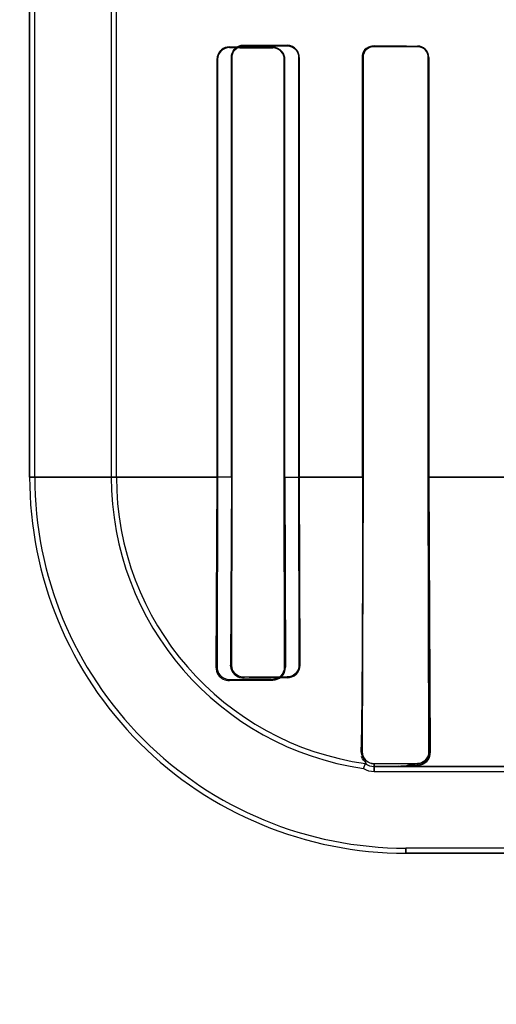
# Model space of a CAD drawing. Header units: millimetres. Extents: x 0 to 297, y 0 to 210.
# Tile 289 of 401: x 240.4693 to 240.5516, y 156.6154 to 156.7855. Entities that reach past the tile are written whole.
import ezdxf

# ---------------------------------------------------------------- set-up
doc = ezdxf.new("R2010")
doc.units = ezdxf.units.MM
doc.header["$LTSCALE"] = 16.335
doc.layers.get('0').update_dxf_attribs({"linetype": 'CONTINUOUS'})
for name, color, linetype in [('AXES_REF', 7, 'CONTINUOUS'), ('INTFCLR_1', 7, 'CONTINUOUS'), ('INTFCLR_72935', 7, 'CONTINUOUS')]:
    doc.layers.add(name, color=color, linetype=linetype)

msp = doc.modelspace()

# ---------------------------------------------------------------- linework, layer by layer
at = {"color": 7, "linetype": 'Continuous'}
for radius in [4.8479140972, 4.8475, 4.8164570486]:
    msp.add_circle((241.5069109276, 154.9564782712), radius, dxfattribs=at)
msp.add_arc((241.5069109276, 154.9564782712), 4.8, 278.2771290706, 261.7228709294, dxfattribs=at)
at = {"layer": 'AXES_REF', "color": 9, "linetype": 'Continuous'}
msp.add_circle((241.5069109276, 154.9564782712), 2.9642884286, dxfattribs=at)
at = {"layer": 'AXES_REF', "color": 7, "linetype": 'Continuous'}
msp.add_arc((241.5069109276, 154.9564782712), 4.91, 113.0826656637, 66.9173343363, dxfattribs=at)
at = {"layer": 'AXES_REF', "color": 9, "linetype": 'Continuous'}
msp.add_arc((241.5069109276, 154.9564782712), 4.4222561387, 94.4118118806, 85.5881881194, dxfattribs=at)
at = {"layer": 'INTFCLR_1', "color": 6, "linetype": 'Continuous'}
for p, q in [((240.4709951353, 156.7064711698), (240.4709951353, 158.0414711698)), ((240.4718767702, 156.7064711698), (240.4718767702, 158.0414795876)), ((240.4851135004, 156.7902664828), (240.4851135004, 156.7064711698)), ((240.4859951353, 156.7064711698), (240.4859951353, 156.7902665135)), ((240.5285193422, 156.7789711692), (240.5285193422, 156.7064711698)), ((240.528609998, 156.7789711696), (240.528609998, 156.7064711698)), ((240.5398846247, 156.7064711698), (240.5398846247, 156.7789711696)), ((240.5399666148, 156.7064711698), (240.5399666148, 156.7789711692)), ((240.503347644, 156.7786226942), (240.503347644, 156.7064711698)), ((240.5034743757, 156.7786226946), (240.5034743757, 156.7064711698)), ((240.5149994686, 156.7064711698), (240.5149994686, 156.7786226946)), ((240.5151032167, 156.7064711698), (240.5151032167, 156.7786226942)), ((240.503347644, 156.7064711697), (240.5031924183, 156.6736226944)), ((240.5034743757, 156.7064711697), (240.5034033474, 156.6736226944)), ((240.5150590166, 156.6736226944), (240.5149994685, 156.7064711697)), ((240.5151032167, 156.7064711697), (240.515206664, 156.6736226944)), ((240.528609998, 156.7064711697), (240.5284822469, 156.6589711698)), ((240.5399993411, 156.6589711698), (240.5398846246, 156.7064711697)), ((240.5399666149, 156.7064711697), (240.5401978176, 156.6589711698)), ((240.5055211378, 156.6715102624), (240.5130211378, 156.671562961)), ((240.5055211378, 156.671296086), (240.5130211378, 156.6713948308)), ((240.5287133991, 156.6561132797), (240.529039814, 156.6569572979)), ((240.5305211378, 156.6569285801), (240.5380211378, 156.6569695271)), ((240.5359951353, 156.6564711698), (240.5305211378, 156.6564711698)), ((240.5305211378, 156.6555895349), (240.6555664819, 156.6555895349)), ((240.9575471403, 156.6423528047), (240.5359951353, 156.6423528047))]:
    msp.add_line(p, q, dxfattribs=at)
at = {"layer": 'INTFCLR_1', "color": 7, "linetype": 'Continuous'}
for p, q in [((240.5055211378, 156.780656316), (240.5049085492, 156.780565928)), ((240.5299002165, 156.7808665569), (240.5305211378, 156.7809624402)), ((240.5305211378, 156.7808737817), (240.5299093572, 156.7807756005)), ((240.5385278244, 156.6567253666), (240.5380211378, 156.6566509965)), ((240.5388622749, 156.6568473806), (240.5385278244, 156.6567253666)), ((240.5391656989, 156.6570150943), (240.5388622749, 156.6568473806))]:
    msp.add_line(p, q, dxfattribs=at)
at = {"layer": 'INTFCLR_1', "color": 9, "linetype": 'Continuous'}
for p, q in [((240.5055211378, 156.780656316), (240.5055211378, 156.7807770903)), ((240.5130211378, 156.780719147), (240.5130211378, 156.7806118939)), ((240.5305211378, 156.7808737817), (240.5305211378, 156.7809624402)), ((240.5380211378, 156.7809256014), (240.5380211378, 156.7808421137)), ((240.5285193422, 156.7789711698), (240.5286099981, 156.7789711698)), ((240.5398846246, 156.7789711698), (240.5399666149, 156.7789711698)), ((240.503347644, 156.7786226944), (240.5034743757, 156.7786226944)), ((240.5149994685, 156.7786226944), (240.5151032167, 156.7786226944)), ((240.4709951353, 156.7064701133), (240.5034753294, 156.7064701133)), ((240.5149995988, 156.7064701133), (240.5286101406, 156.7064701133)), ((240.5398852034, 156.7064701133), (240.5537084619, 156.7064701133)), ((240.5034033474, 156.6736226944), (240.5031924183, 156.6736226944)), ((240.515206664, 156.6736226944), (240.5150590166, 156.6736226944)), ((240.5055211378, 156.671296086), (240.5055211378, 156.6715102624)), ((240.5130211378, 156.671562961), (240.5130211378, 156.6713948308)), ((240.5282273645, 156.6589711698), (240.5284822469, 156.6589711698)), ((240.5401978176, 156.6589711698), (240.5399993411, 156.6589711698)), ((240.5305211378, 156.6555895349), (240.5305211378, 156.6569285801)), ((240.6555664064, 156.6564711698), (240.5359951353, 156.6564711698)), ((240.5380211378, 156.6569695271), (240.5380211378, 156.6566509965)), ((240.5359951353, 156.6423528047), (240.5359951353, 156.6414711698)), ((240.9575467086, 156.6414711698), (240.5359955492, 156.6414711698))]:
    msp.add_line(p, q, dxfattribs=at)
at = {"layer": 'INTFCLR_1', "color": 7, "linetype": 'Continuous'}
msp.add_lwpolyline([(240.5396771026, 156.6578730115), (240.5397477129, 156.6579900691), (240.5398091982, 156.6581097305), (240.5398616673, 156.6582312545), (240.5399051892, 156.6583536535), (240.5399401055, 156.6584765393), (240.539966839, 156.6586001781), (240.5399855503, 156.6587243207), (240.5399963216, 156.6588481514), (240.5399993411, 156.6589711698)], dxfattribs=at)
at = {"layer": 'INTFCLR_1', "color": 6, "linetype": 'Continuous'}
for centre, radius, start, end in [((240.5359951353, 156.7064711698), 0.065, 179.999999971, 269.9999999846), ((240.5359951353, 156.7064711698), 0.06411836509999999, 179.9999997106, 269.9999998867), ((240.5359951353, 156.7064711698), 0.0508816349, 179.9999996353, 261.772076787), ((240.5359951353, 156.7064711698), 0.05, 180.0000000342, 262.0038577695), ((240.5305211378, 156.6589711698), 0.0025, 233.6632837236, 269.9999999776), ((240.5305211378, 156.6589711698), 0.0033816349, 237.6848816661, 270.0000036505)]:
    msp.add_arc(centre, radius, start, end, dxfattribs=at)
for centre, major_axis, start_param, end_param in [((240.7467711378, 156.7811226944), (0.2607760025, 0), -2.752156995, -2.682292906), ((240.7467711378, 156.7811226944), (0.2757760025, 0), -2.6358278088, -2.5822577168), ((240.7467711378, 156.7814711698), (0.2607760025, 0), -2.5485709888, -2.4989177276), ((240.7467711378, 156.7814711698), (0.2757760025, 0), -2.4721230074, -2.4294368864)]:
    msp.add_ellipse(centre, major_axis=major_axis, ratio=0.0034906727, start_param=start_param, end_param=end_param, dxfattribs=at)
for points, knots in [([(240.5055211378, 156.7807770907), (240.5050368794, 156.7807812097), (240.5038947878, 156.7804041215), (240.503347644, 156.7792421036), (240.503347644, 156.7786226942)], [0, 0, 0, 0, 0.4387808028, 1, 1, 1, 1]), ([(240.5151032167, 156.7786226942), (240.5151032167, 156.7790866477), (240.5147369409, 156.7801830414), (240.5136209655, 156.7807149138), (240.5130211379, 156.7807191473)], [0, 0, 0, 0, 0.4361301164, 1, 1, 1, 1]), ([(240.5149994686, 156.7786226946), (240.5149994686, 156.7791229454), (240.5145845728, 156.7801754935), (240.513532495, 156.7806090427), (240.5130211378, 156.780611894)], [0, 0, 0, 0, 0.4945066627, 1, 1, 1, 1]), ([(240.5399666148, 156.7789711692), (240.5399666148, 156.7794295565), (240.5395964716, 156.7804581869), (240.5385567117, 156.7809231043), (240.5380211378, 156.7809256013)], [0, 0, 0, 0, 0.4611694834, 1, 1, 1, 1]), ([(240.5398846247, 156.7789711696), (240.5398846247, 156.779424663), (240.5395136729, 156.7804124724), (240.538519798, 156.7808400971), (240.5380211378, 156.7808421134)], [0, 0, 0, 0, 0.476279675, 1, 1, 1, 1]), ([(240.5285193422, 156.7064711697), (240.5285193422, 156.7055884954), (240.5285190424, 156.7038209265), (240.5285176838, 156.7011641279), (240.5285157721, 156.6989431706), (240.5285137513, 156.6971586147), (240.5285119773, 156.6958128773), (240.5285099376, 156.6944616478), (240.5285076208, 156.6931044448), (240.5285050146, 156.6917412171), (240.5285021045, 156.69037176), (240.5284988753, 156.6889963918), (240.5284953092, 156.6876152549), (240.5284913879, 156.6862290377), (240.52848709, 156.6848383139), (240.5284823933, 156.6834442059), (240.5284772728, 156.6820478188), (240.5284717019, 156.6806507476), (240.5284656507, 156.67925465), (240.5284590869, 156.6778616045), (240.5284519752, 156.6764740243), (240.5284442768, 156.675094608), (240.5284359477, 156.6737263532), (240.5284269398, 156.6723724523), (240.5284140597, 156.6706072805), (240.5283961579, 156.6684669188), (240.5283708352, 156.6660163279), (240.5283420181, 156.6637859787), (240.5283018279, 156.6614610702), (240.5282653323, 156.6598920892), (240.5282273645, 156.6589711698)], [0, 0, 0, 0, 0.0557454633, 0.111631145, 0.1677906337, 0.1960104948, 0.2243351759, 0.2527810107, 0.2813477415, 0.3100497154, 0.3388760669, 0.3678362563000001, 0.3969115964, 0.4261023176, 0.4553834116, 0.4847434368, 0.5141479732, 0.5435730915, 0.5729764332, 0.6023196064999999, 0.6315521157, 0.6606104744, 0.6894382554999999, 0.7179661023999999, 0.7461182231, 0.8009209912, 0.8531456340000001, 0.900894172, 0.9417897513, 1, 1, 1, 1]), ([(240.5031924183, 156.6736226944), (240.5031851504, 156.6731590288), (240.5035245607, 156.671935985), (240.5047980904, 156.6712836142), (240.5055211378, 156.671296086)], [0, 0, 0, 0, 0.3907080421, 1, 1, 1, 1]), ([(240.5034033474, 156.6736226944), (240.5034010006, 156.6731553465), (240.5037679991, 156.6720408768), (240.5049095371, 156.6715055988), (240.5055211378, 156.6715102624)], [0, 0, 0, 0, 0.4331471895, 1, 1, 1, 1]), ([(240.5130211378, 156.671562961), (240.513505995, 156.6715661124), (240.5145851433, 156.6719662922), (240.5150613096, 156.6730628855), (240.5150590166, 156.6736226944)], [0, 0, 0, 0, 0.4641296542, 1, 1, 1, 1]), ([(240.5130211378, 156.6713948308), (240.5135384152, 156.6714003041), (240.5146979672, 156.6718309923), (240.5152117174, 156.6730149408), (240.515206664, 156.6736226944)], [0, 0, 0, 0, 0.4597947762, 1, 1, 1, 1]), ([(240.5284822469, 156.6589711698), (240.5284788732, 156.6585064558), (240.5288456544, 156.6574273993), (240.5299442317, 156.6569252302), (240.5305211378, 156.6569285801)], [0, 0, 0, 0, 0.4461476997, 1, 1, 1, 1]), ([(240.5359951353, 156.6564711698), (240.5355469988, 156.6564711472), (240.5337357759, 156.6564642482), (240.5366466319, 156.6566582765), (240.5374326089, 156.6566407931), (240.5380211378, 156.6566509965)], [0, 0, 0, 0, 0.2848409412, 0.6258676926, 1, 1, 1, 1])]:
    msp.add_open_spline(points, degree=3, knots=knots, dxfattribs=at)
at = {"layer": 'INTFCLR_1', "color": 7, "linetype": 'Continuous'}
for points, knots in [([(240.5055211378, 156.7806563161), (240.5050285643, 156.7806524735), (240.5039463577, 156.7802657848), (240.5034722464, 156.779171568), (240.5034743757, 156.7786226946)], [0, 0, 0, 0, 0.4729760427, 1, 1, 1, 1]), ([(240.5305211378, 156.7809624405), (240.5299972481, 156.7809565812), (240.5289311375, 156.7805303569), (240.5285174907, 156.7794665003), (240.5285193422, 156.7789711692)], [0, 0, 0, 0, 0.5140239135, 1, 1, 1, 1]), ([(240.5305211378, 156.7808737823), (240.5300630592, 156.7808674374), (240.5290532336, 156.7805099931), (240.5286074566, 156.7794862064), (240.528609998, 156.7789711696)], [0, 0, 0, 0, 0.4707549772, 1, 1, 1, 1]), ([(240.5380209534, 156.6569695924), (240.5384797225, 156.6569700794), (240.5395249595, 156.6573469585), (240.540007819, 156.6584145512), (240.539999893, 156.658970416)], [0, 0, 0, 0, 0.4521273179, 1, 1, 1, 1]), ([(240.5380211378, 156.6566509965), (240.5385121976, 156.6566640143), (240.5396886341, 156.6571062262), (240.5401687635, 156.6583192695), (240.5401978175, 156.6589711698)], [0, 0, 0, 0, 0.4294815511, 1, 1, 1, 1])]:
    msp.add_open_spline(points, degree=3, knots=knots, dxfattribs=at)
for points in [[(240.5299093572, 156.7807756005), (240.5294152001, 156.7806103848), (240.5287613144, 156.7802357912), (240.5287613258, 156.7797147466)], [(240.5049085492, 156.780565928), (240.5044692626, 156.7804303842), (240.5038065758, 156.7801963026), (240.5038066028, 156.7797365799)], [(240.5285193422, 156.7789711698), (240.5285193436, 156.779471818), (240.5286092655, 156.7802087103), (240.5290858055, 156.7803621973)], [(240.5401978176, 156.6589711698), (240.5402119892, 156.6584243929), (240.5400258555, 156.6579100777), (240.5396394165, 156.6574282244)], [(240.5380211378, 156.6569695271), (240.5384729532, 156.6569719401), (240.539046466, 156.6570595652), (240.5392929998, 156.6574381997)]]:
    msp.add_open_spline(points, degree=3, dxfattribs=at)
at = {"layer": 'INTFCLR_1', "color": 6, "linetype": 'Continuous'}
msp.add_open_spline([(240.5282273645, 156.6589711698), (240.5282066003, 156.6584675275), (240.5291399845, 156.6574464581), (240.5286408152, 156.6575165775)], degree=3, dxfattribs=at)
at = {"layer": 'INTFCLR_72935', "color": 6, "linetype": 'Continuous'}
for p, q in [((240.4709951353, 158.0414711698), (240.4709951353, 156.7064711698)), ((240.4718767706, 156.7064711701), (240.4718767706, 158.0414880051)), ((240.4851135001, 156.7926258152), (240.4851135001, 156.7064711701)), ((240.4859951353, 156.7064711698), (240.4859951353, 156.7917307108)), ((240.5058696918, 156.7064711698), (240.5058696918, 156.7789711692)), ((240.5059904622, 156.7064711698), (240.5059904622, 156.7789711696)), ((240.517486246, 156.7789711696), (240.517486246, 156.7064711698)), ((240.5175868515, 156.7789711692), (240.5175868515, 156.7064711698)), ((240.5285193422, 156.7064711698), (240.5285193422, 156.7789711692)), ((240.5286099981, 156.7064711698), (240.5286099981, 156.7789711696)), ((240.5398846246, 156.7789711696), (240.5398846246, 156.7064711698)), ((240.5399666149, 156.7789711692), (240.5399666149, 156.7064711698)), ((240.5058696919, 156.7064711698), (240.5057360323, 156.6739711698)), ((240.5059239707, 156.6739711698), (240.5059904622, 156.7064711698)), ((240.517486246, 156.7064711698), (240.517542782, 156.6739711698)), ((240.5175868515, 156.7064711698), (240.5176825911, 156.6739711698)), ((240.5284822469, 156.6589711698), (240.528609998, 156.7064711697)), ((240.5398846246, 156.7064711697), (240.5399993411, 156.6589711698)), ((240.5399666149, 156.7064711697), (240.5401978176, 156.6589711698)), ((240.5155211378, 156.6719288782), (240.5080211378, 156.6718790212)), ((240.5287133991, 156.6561132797), (240.529039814, 156.6569572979)), ((240.5380211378, 156.6569695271), (240.5305211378, 156.6569285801)), ((240.5305211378, 156.6564711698), (240.5359951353, 156.6564711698)), ((240.530521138, 156.6555895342), (240.657925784, 156.6555895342)), ((240.95754714, 156.6423528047), (240.5359951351, 156.6423528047))]:
    msp.add_line(p, q, dxfattribs=at)
at = {"layer": 'INTFCLR_72935', "color": 7, "linetype": 'Continuous'}
for p, q in [((240.5074095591, 156.7808983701), (240.5080211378, 156.7809893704)), ((240.5305211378, 156.7809624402), (240.5299013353, 156.7808669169)), ((240.5299119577, 156.7807764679), (240.5305211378, 156.7808737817)), ((240.5380211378, 156.6566509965), (240.5385276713, 156.6567253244)), ((240.5385276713, 156.6567253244), (240.5388622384, 156.6568473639)), ((240.5388622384, 156.6568473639), (240.5391657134, 156.6570151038))]:
    msp.add_line(p, q, dxfattribs=at)
at = {"layer": 'INTFCLR_72935', "color": 9, "linetype": 'Continuous'}
for p, q in [((240.5080211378, 156.7811050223), (240.5080211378, 156.7809893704)), ((240.5155211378, 156.7809466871), (240.5155211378, 156.7810504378)), ((240.5305211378, 156.7809624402), (240.5305211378, 156.7808737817)), ((240.5380211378, 156.7808421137), (240.5380211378, 156.7809256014)), ((240.5059904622, 156.7789711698), (240.5058696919, 156.7789711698)), ((240.5175868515, 156.7789711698), (240.517486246, 156.7789711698)), ((240.5286099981, 156.7789711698), (240.5285193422, 156.7789711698)), ((240.5399666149, 156.7789711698), (240.5398846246, 156.7789711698)), ((240.5059912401, 156.7064701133), (240.4709951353, 156.7064701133)), ((240.5286103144, 156.7064701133), (240.5174860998, 156.7064701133)), ((240.5537082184, 156.7064701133), (240.5398851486, 156.7064701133)), ((240.5057360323, 156.6739711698), (240.5059239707, 156.6739711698)), ((240.517542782, 156.6739711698), (240.5176825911, 156.6739711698)), ((240.5080211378, 156.6718790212), (240.5080211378, 156.6716879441)), ((240.5155211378, 156.6717718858), (240.5155211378, 156.6719288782)), ((240.5284822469, 156.6589711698), (240.5282273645, 156.6589711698)), ((240.5399993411, 156.6589711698), (240.5401978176, 156.6589711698)), ((240.5305211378, 156.6569285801), (240.5305211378, 156.6555895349)), ((240.5359951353, 156.6564711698), (240.6555664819, 156.6564711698)), ((240.5380211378, 156.6566509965), (240.5380211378, 156.6569695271)), ((240.5359951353, 156.6414711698), (240.5359951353, 156.6423528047)), ((240.535995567, 156.6414711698), (240.9575467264, 156.6414711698))]:
    msp.add_line(p, q, dxfattribs=at)
at = {"layer": 'INTFCLR_72935', "color": 7, "linetype": 'Continuous'}
msp.add_lwpolyline([(240.5399993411, 156.6589711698), (240.5399963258, 156.65884823), (240.539985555, 156.6587243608), (240.5399668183, 156.6586000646), (240.5399400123, 156.6584761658), (240.5399049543, 156.6583529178), (240.539861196, 156.6582300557), (240.5398083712, 156.6581079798), (240.5397463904, 156.6579877), (240.5396751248, 156.6578699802)], dxfattribs=at)
at = {"layer": 'INTFCLR_72935', "color": 6, "linetype": 'Continuous'}
for centre, radius, start, end in [((240.5359951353, 156.7064711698), 0.065, 180.0000000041, 270.0000000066), ((240.5359951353, 156.7064711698), 0.06411836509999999, 179.9999997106, 269.9999998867), ((240.5359951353, 156.7064711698), 0.0508816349, 179.9999996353, 261.7720767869), ((240.5359951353, 156.7064711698), 0.05, 179.9999999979, 262.003857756), ((240.5335875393, 154.7197822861), 1.952073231, 90.5302789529, 90.7504272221), ((240.5305211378, 156.6589711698), 0.0025, 233.6632837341, 269.9999999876), ((240.5305211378, 156.6589711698), 0.0033816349, 237.6848816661, 270.0000036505)]:
    msp.add_arc(centre, radius, start, end, dxfattribs=at)
for major_axis, ratio, start_param, end_param in [((0.2607760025, 0), 0.0034906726, -2.7276365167, -2.66111961), ((0.2757760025, 0), 0.0034906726, -2.6174210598, -2.5653995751), ((0.2607760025, 0), 0.0034906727, -2.5485709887, -2.4989177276), ((0.2757760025, 0), 0.0034906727, -2.4721230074, -2.4294368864)]:
    msp.add_ellipse((240.7467711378, 156.7814711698), major_axis=major_axis, ratio=ratio, start_param=start_param, end_param=end_param, dxfattribs=at)
for points, knots in [([(240.5058696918, 156.7789711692), (240.5058696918, 156.7794568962), (240.5062598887, 156.7805856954), (240.5074138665, 156.7811098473), (240.5080211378, 156.7811050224)], [0, 0, 0, 0, 0.4443908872, 1, 1, 1, 1]), ([(240.5175868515, 156.7789711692), (240.5175868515, 156.779436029), (240.5172184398, 156.7805246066), (240.5161117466, 156.7810464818), (240.5155211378, 156.7810504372)], [0, 0, 0, 0, 0.4404242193, 1, 1, 1, 1]), ([(240.5155211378, 156.7809466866), (240.5160244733, 156.7809439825), (240.5170687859, 156.7805188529), (240.517486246, 156.7794726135), (240.517486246, 156.7789711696)], [0, 0, 0, 0, 0.5009449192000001, 1, 1, 1, 1]), ([(240.5399666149, 156.7789711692), (240.5399666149, 156.7794910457), (240.5395253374, 156.7805304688), (240.5384955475, 156.7809233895), (240.5380211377, 156.7809256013)], [0, 0, 0, 0, 0.5228612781, 1, 1, 1, 1]), ([(240.5380211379, 156.7808421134), (240.5385195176, 156.7808400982), (240.5395133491, 156.78041281), (240.5398846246, 156.7794249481), (240.5398846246, 156.7789711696)], [0, 0, 0, 0, 0.5234231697, 1, 1, 1, 1]), ([(240.5285193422, 156.7064711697), (240.5285193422, 156.7055885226), (240.5285190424, 156.7038210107), (240.5285176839, 156.7011642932), (240.5285153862, 156.6984949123), (240.5285120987, 156.6958076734), (240.5285084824, 156.6935552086), (240.5285050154, 156.6917416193), (240.5285021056, 156.690372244), (240.5284988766, 156.6889969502), (240.528495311, 156.6876159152), (240.5284913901, 156.6862297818), (240.5284870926, 156.6848391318), (240.5284823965, 156.6834451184), (240.5284772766, 156.682048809), (240.5284717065, 156.6806518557), (240.528465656, 156.6792558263), (240.5284590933, 156.6778629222), (240.5284519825, 156.6764753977), (240.5284442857, 156.6750961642), (240.5284359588, 156.6737280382), (240.528424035, 156.6719360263), (240.5284074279, 156.6697514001), (240.5283840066, 156.6672212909), (240.5283568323, 156.6648691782), (240.528326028, 156.6627799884), (240.5282877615, 156.6608442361), (240.5282538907, 156.65961457), (240.5282273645, 156.6589711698)], [0, 0, 0, 0, 0.0557437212, 0.1116274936, 0.1677854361, 0.2243289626, 0.2813406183, 0.3100403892, 0.3388666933, 0.367823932, 0.3968975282, 0.4260864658, 0.4553657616, 0.4847246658, 0.5141261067, 0.5435504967, 0.5729501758, 0.6022933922, 0.63152055, 0.6605806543, 0.689400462, 0.7179263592, 0.7737579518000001, 0.8273748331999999, 0.8777225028, 0.9223159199, 0.9593314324, 1, 1, 1, 1]), ([(240.5080211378, 156.6716879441), (240.5075679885, 156.67168178), (240.5063704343, 156.6720156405), (240.5057273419, 156.6732607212), (240.5057360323, 156.6739711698)], [0, 0, 0, 0, 0.3894422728, 1, 1, 1, 1]), ([(240.5080211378, 156.6718790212), (240.5075613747, 156.6718757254), (240.5064576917, 156.6722334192), (240.5059211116, 156.6733626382), (240.5059239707, 156.6739711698)], [0, 0, 0, 0, 0.4303746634, 1, 1, 1, 1]), ([(240.517542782, 156.6739711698), (240.5175448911, 156.6734310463), (240.5170906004, 156.6723459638), (240.5160174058, 156.6719319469), (240.5155211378, 156.6719288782)], [0, 0, 0, 0, 0.5211549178, 1, 1, 1, 1]), ([(240.5305211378, 156.6569285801), (240.5300622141, 156.6569259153), (240.5289849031, 156.6572884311), (240.5284780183, 156.6583886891), (240.5284822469, 156.6589711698)], [0, 0, 0, 0, 0.4406753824, 1, 1, 1, 1]), ([(240.5380211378, 156.6566509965), (240.537432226, 156.6566407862), (240.5372209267, 156.6570457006), (240.5358960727, 156.656471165), (240.5359951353, 156.6564711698)], [0, 0, 0, 0, 0.8560268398, 1, 1, 1, 1])]:
    msp.add_open_spline(points, degree=3, knots=knots, dxfattribs=at)
at = {"layer": 'INTFCLR_72935', "color": 7, "linetype": 'Continuous'}
for points, knots in [([(240.5059904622, 156.7789711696), (240.5059908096, 156.7794267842), (240.5063543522, 156.7804960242), (240.5074443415, 156.7809841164), (240.5080211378, 156.7809893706)], [0, 0, 0, 0, 0.4413011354, 1, 1, 1, 1]), ([(240.5285193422, 156.7789711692), (240.5285193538, 156.7794601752), (240.5289228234, 156.7805231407), (240.5299910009, 156.7809558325), (240.5305211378, 156.7809624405)], [0, 0, 0, 0, 0.4798014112, 1, 1, 1, 1]), ([(240.5286099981, 156.7789711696), (240.5286098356, 156.7794820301), (240.5290470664, 156.780505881), (240.5300588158, 156.7808660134), (240.5305211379, 156.7808737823)], [0, 0, 0, 0, 0.5249027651, 1, 1, 1, 1]), ([(240.5176825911, 156.6739711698), (240.5176867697, 156.6733850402), (240.5171960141, 156.6722167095), (240.5160469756, 156.6717789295), (240.5155211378, 156.6717718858)], [0, 0, 0, 0, 0.5270943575, 1, 1, 1, 1]), ([(240.5401978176, 156.6589711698), (240.5401721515, 156.6584439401), (240.5398365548, 156.657253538), (240.5386381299, 156.6566675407), (240.5380211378, 156.6566509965)], [0, 0, 0, 0, 0.4609805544, 1, 1, 1, 1]), ([(240.5400004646, 156.6589698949), (240.5400087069, 156.6584129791), (240.5395241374, 156.6573449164), (240.5384791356, 156.6569699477), (240.5380214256, 156.6569691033)], [0, 0, 0, 0, 0.5489145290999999, 1, 1, 1, 1])]:
    msp.add_open_spline(points, degree=3, knots=knots, dxfattribs=at)
for points in [[(240.5299013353, 156.7808669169), (240.5294291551, 156.7807151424), (240.5287574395, 156.7804113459), (240.5287574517, 156.7799153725)], [(240.5059904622, 156.7789711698), (240.5059904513, 156.7794305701), (240.5060223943, 156.7801301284), (240.5064610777, 156.7802665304)], [(240.5286099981, 156.7789711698), (240.5286099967, 156.7795084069), (240.5287829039, 156.7802615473), (240.5292926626, 156.780431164)], [(240.5170085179, 156.6723770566), (240.5174253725, 156.6727758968), (240.5176870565, 156.6733942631), (240.5176825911, 156.6739711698)], [(240.5155211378, 156.6717718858), (240.5160563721, 156.6717771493), (240.5166217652, 156.6720070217), (240.5170085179, 156.6723770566)], [(240.5391657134, 156.6570151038), (240.5398362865, 156.6573904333), (240.5401640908, 156.6578673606), (240.5401491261, 156.6584458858)], [(240.5396751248, 156.6578699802), (240.5393868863, 156.657429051), (240.538882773, 156.6570025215), (240.5383559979, 156.6569996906)]]:
    msp.add_open_spline(points, degree=3, dxfattribs=at)
at = {"layer": 'INTFCLR_72935', "color": 6, "linetype": 'Continuous'}
msp.add_open_spline([(240.529039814, 156.6569572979), (240.5295069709, 156.6568916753), (240.5283087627, 156.6577092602), (240.5283281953, 156.6581806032)], degree=3, dxfattribs=at)

doc.saveas('drawing.dxf')
